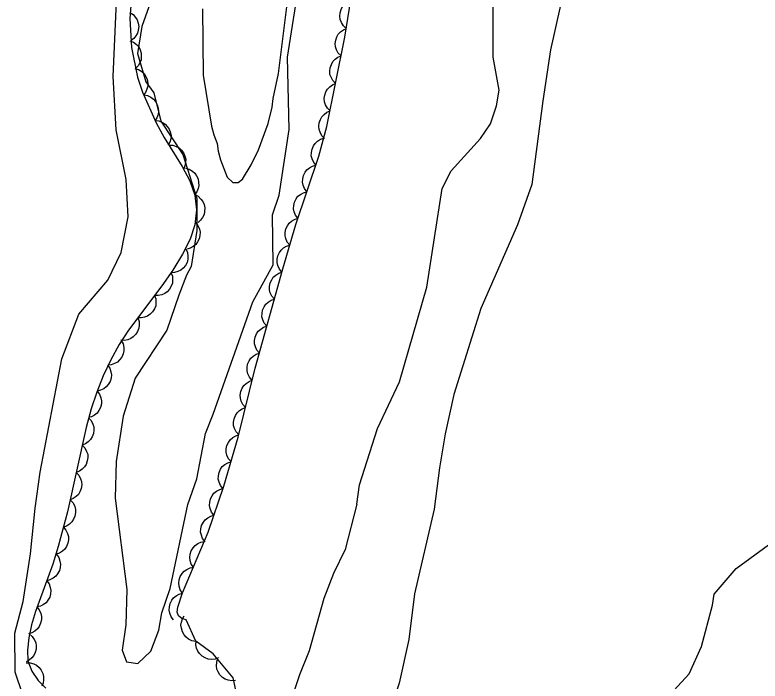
# Model space of a CAD drawing. Extents: x 282461 to 284471, y 5554090 to 5557646.
# Drawn here: x 283710 to 283789.6, y 5555066.5 to 5555137.6 of the extents above; entities that cross this region are included whole.
import ezdxf

# ---------------------------------------------------------------- set-up
doc = ezdxf.new("R2010")
doc.units = 0
for name, color, linetype in [('Niveau 1', 7, 'Continuous'), ('Niveau 2', 7, 'Continuous'), ('Niveau 22', 7, 'Continuous'), ('Niveau 44', 7, 'Continuous'), ('Niveau 7', 7, 'Continuous')]:
    doc.layers.add(name, color=color, linetype=linetype)

msp = doc.modelspace()

# ---------------------------------------------------------------- linework, layer by layer
at = {"layer": 'Niveau 1'}
for points in [[(283721.32, 5555112.27), (283722.05, 5555116.06), (283721.83, 5555120.05), (283720.78, 5555125.37), (283720.46, 5555131.06), (283720.89, 5555140.72)], [(283746.5, 5555085.38), (283746.78, 5555087.43), (283748.71, 5555093.45), (283751.05, 5555098.44), (283753.99, 5555108.57), (283755.63, 5555119.08), (283756.59, 5555121), (283759.71, 5555124.45), (283760.8, 5555126), (283761.42, 5555127.92), (283761.7, 5555129.62), (283761.06, 5555133.13), (283761.08, 5555138.78)], [(283711.56, 5555062.78), (283709.99, 5555067.41), (283709.95, 5555071.59), (283710.84, 5555074.96), (283711.6, 5555080.07), (283712.12, 5555084.95), (283712.66, 5555088.79), (283714.97, 5555100.88), (283716.78, 5555105.66), (283719.88, 5555109.29), (283721.32, 5555112.27)], [(283746.5, 5555085.38), (283745.24, 5555080.52), (283743.99, 5555077.95), (283742.97, 5555075.27), (283741.4, 5555069.69), (283740.38, 5555067.12), (283739.37, 5555064.09)], [(283778.33, 5555063.21), (283782.03, 5555067.24), (283783.34, 5555070.14), (283784.52, 5555074.57), (283784.71, 5555075.76), (283787.03, 5555078.48), (283790.52, 5555081.02)]]:
    msp.add_lwpolyline(points, dxfattribs=at)
at = {"layer": 'Niveau 2'}
for points in [[(283725.55, 5555142.15), (283723.52, 5555136.39), (283723.07, 5555133.52), (283723.96, 5555130.5), (283724.81, 5555129.31), (283725.56, 5555126.3), (283727.89, 5555122.73), (283729.4, 5555118.03), (283729.38, 5555114.61), (283728.78, 5555110.76), (283728.28, 5555109.84), (283727.46, 5555107.7), (283726.2, 5555103.97), (283722.82, 5555098.82), (283721.51, 5555094.76), (283720.77, 5555089.93), (283720.65, 5555086.01), (283721.9, 5555076.23), (283721.82, 5555072.46), (283721.42, 5555069.78), (283721.89, 5555068.52), (283723.08, 5555068.33), (283724.48, 5555069.65), (283725.34, 5555071.9), (283725.64, 5555073.74), (283726.56, 5555076.35), (283728.43, 5555085.32), (283729.39, 5555088.08), (283730.31, 5555092.9), (283731.14, 5555094.98), (283735.4, 5555106.98), (283737.57, 5555110.94), (283737.5, 5555116.27)], [(283737.5, 5555116.27), (283738.18, 5555118.38), (283739.27, 5555125.4), (283739.09, 5555133.13), (283740.39, 5555141.49)]]:
    msp.add_lwpolyline(points, dxfattribs=at)
at = {"layer": 'Niveau 22'}
msp.add_lwpolyline([(283768.26, 5555138.68), (283767.21, 5555133.92), (283766.39, 5555128.48), (283765.2, 5555119.52), (283763.69, 5555115.21), (283759.77, 5555106.26), (283756.87, 5555097.08), (283755.94, 5555092.89), (283755.35, 5555089.26), (283754.76, 5555084.84), (283752.66, 5555075.77), (283752.06, 5555070.89), (283751.01, 5555066.25), (283749.62, 5555062.17), (283747.34, 5555054.1), (283743.62, 5555041.97), (283741.66, 5555037.89), (283732.19, 5555021.48)], dxfattribs=at)
at = {"layer": 'Niveau 44'}
for points in [[(283734.03, 5555063.35), (283733.29, 5555066.82), (283731.16, 5555069.36), (283729.28, 5555070.73), (283728.26, 5555072.99), (283727.78, 5555073.15), (283727.45, 5555073.42), (283727.3, 5555073.83), (283727.36, 5555074.35), (283727.87, 5555075.89), (283730.62, 5555082.38), (283732.27, 5555087.29), (283733.82, 5555092.51), (283735.64, 5555099.91), (283738.59, 5555110.52), (283739.99, 5555115.26), (283742.43, 5555122.56), (283743.31, 5555125.71), (283745.21, 5555135.25), (283746.38, 5555142.6)], [(283722.49, 5555140.52), (283722.25, 5555137.27), (283722.4, 5555134.17), (283723.07, 5555130.99), (283723.59, 5555129.38), (283725.05, 5555126.12), (283725.9, 5555124.54), (283727.83, 5555121.45), (283728.65, 5555119.92), (283729.19, 5555118.4), (283729.37, 5555116.83), (283729.19, 5555115.23), (283728.69, 5555113.67), (283727.87, 5555112.07), (283726.82, 5555110.38), (283725.65, 5555108.71), (283722.09, 5555103.96), (283721.09, 5555102.44), (283720.2, 5555100.79), (283719.4, 5555099.08), (283718.71, 5555097.35), (283718.11, 5555095.54), (283717.57, 5555093.55), (283715.56, 5555084.53)], [(283745.36, 5555136.21), (283745.06, 5555136.49), (283744.85, 5555136.84), (283744.73, 5555137.15), (283744.69, 5555137.5), (283744.72, 5555137.87), (283744.84, 5555138.23), (283744.98, 5555138.53), (283745.22, 5555138.79), (283745.51, 5555139.01), (283745.83, 5555139.17)], [(283722.22, 5555137.9), (283722.58, 5555137.68), (283722.85, 5555137.38), (283723.03, 5555137.11), (283723.14, 5555136.77), (283723.19, 5555136.41), (283723.14, 5555136.03), (283723.07, 5555135.71), (283722.89, 5555135.41), (283722.65, 5555135.12), (283722.36, 5555134.91)], [(283744.81, 5555133.26), (283744.52, 5555133.56), (283744.33, 5555133.92), (283744.22, 5555134.23), (283744.2, 5555134.58), (283744.24, 5555134.94), (283744.37, 5555135.3), (283744.52, 5555135.59), (283744.77, 5555135.84), (283745.07, 5555136.06), (283745.4, 5555136.2)], [(283722.25, 5555134.89), (283722.63, 5555134.73), (283722.95, 5555134.48), (283723.18, 5555134.24), (283723.33, 5555133.92), (283723.44, 5555133.57), (283723.46, 5555133.19), (283723.44, 5555132.86), (283723.31, 5555132.54), (283723.12, 5555132.22), (283722.87, 5555131.96)], [(283744.23, 5555130.32), (283743.93, 5555130.62), (283743.75, 5555130.98), (283743.63, 5555131.29), (283743.61, 5555131.64), (283743.65, 5555132), (283743.79, 5555132.36), (283743.93, 5555132.65), (283744.18, 5555132.9), (283744.48, 5555133.12), (283744.81, 5555133.26)], [(283722.77, 5555131.93), (283723.17, 5555131.82), (283723.51, 5555131.59), (283723.76, 5555131.38), (283723.95, 5555131.08), (283724.09, 5555130.74), (283724.15, 5555130.36), (283724.16, 5555130.04), (283724.06, 5555129.7), (283723.91, 5555129.36), (283723.69, 5555129.08)], [(283743.64, 5555127.38), (283743.35, 5555127.68), (283743.16, 5555128.04), (283743.05, 5555128.35), (283743.02, 5555128.7), (283743.07, 5555129.06), (283743.2, 5555129.42), (283743.35, 5555129.71), (283743.6, 5555129.96), (283743.9, 5555130.18), (283744.23, 5555130.32)], [(283723.72, 5555129.09), (283724.13, 5555129.02), (283724.49, 5555128.84), (283724.76, 5555128.65), (283724.99, 5555128.38), (283725.17, 5555128.05), (283725.26, 5555127.68), (283725.31, 5555127.36), (283725.25, 5555127.01), (283725.13, 5555126.66), (283724.94, 5555126.36)], [(283743.06, 5555124.44), (283742.76, 5555124.74), (283742.57, 5555125.1), (283742.46, 5555125.41), (283742.44, 5555125.76), (283742.48, 5555126.12), (283742.62, 5555126.48), (283742.76, 5555126.77), (283743.01, 5555127.02), (283743.31, 5555127.24), (283743.64, 5555127.38)], [(283724.93, 5555126.35), (283725.34, 5555126.31), (283725.72, 5555126.15), (283726, 5555125.98), (283726.24, 5555125.73), (283726.45, 5555125.42), (283726.57, 5555125.05), (283726.64, 5555124.74), (283726.61, 5555124.39), (283726.51, 5555124.03), (283726.35, 5555123.71)], [(283742.16, 5555121.58), (283741.89, 5555121.89), (283741.72, 5555122.27), (283741.63, 5555122.59), (283741.64, 5555122.94), (283741.71, 5555123.3), (283741.87, 5555123.65), (283742.04, 5555123.92), (283742.31, 5555124.16), (283742.62, 5555124.35), (283742.96, 5555124.46)], [(283726.4, 5555123.74), (283726.82, 5555123.72), (283727.2, 5555123.59), (283727.5, 5555123.44), (283727.75, 5555123.2), (283727.98, 5555122.91), (283728.12, 5555122.55), (283728.21, 5555122.24), (283728.2, 5555121.89), (283728.13, 5555121.52), (283727.99, 5555121.2)], [(283741.16, 5555118.75), (283740.9, 5555119.08), (283740.76, 5555119.46), (283740.69, 5555119.78), (283740.71, 5555120.13), (283740.79, 5555120.49), (283740.98, 5555120.83), (283741.16, 5555121.1), (283741.43, 5555121.32), (283741.76, 5555121.49), (283742.11, 5555121.59)], [(283728.17, 5555121.27), (283728.57, 5555121.17), (283728.92, 5555120.96), (283729.18, 5555120.75), (283729.37, 5555120.46), (283729.53, 5555120.12), (283729.59, 5555119.75), (283729.62, 5555119.42), (283729.53, 5555119.08), (283729.39, 5555118.74), (283729.17, 5555118.45)], [(283729.18, 5555118.45), (283729.55, 5555118.26), (283729.84, 5555117.97), (283730.05, 5555117.71), (283730.18, 5555117.39), (283730.25, 5555117.02), (283730.23, 5555116.64), (283730.18, 5555116.32), (283730.02, 5555116.01), (283729.8, 5555115.71), (283729.53, 5555115.47)], [(283740.21, 5555115.91), (283739.95, 5555116.24), (283739.81, 5555116.62), (283739.74, 5555116.94), (283739.76, 5555117.29), (283739.84, 5555117.65), (283740.02, 5555117.99), (283740.21, 5555118.26), (283740.48, 5555118.47), (283740.81, 5555118.65), (283741.16, 5555118.75)], [(283739.33, 5555113.04), (283739.07, 5555113.36), (283738.91, 5555113.74), (283738.83, 5555114.05), (283738.84, 5555114.41), (283738.91, 5555114.77), (283739.08, 5555115.11), (283739.25, 5555115.39), (283739.52, 5555115.61), (283739.84, 5555115.8), (283740.18, 5555115.91)], [(283729.26, 5555115.46), (283729.52, 5555115.13), (283729.67, 5555114.76), (283729.75, 5555114.44), (283729.73, 5555114.08), (283729.65, 5555113.72), (283729.47, 5555113.38), (283729.29, 5555113.11), (283729.02, 5555112.89), (283728.69, 5555112.71), (283728.35, 5555112.61)], [(283728.23, 5555112.65), (283728.4, 5555112.27), (283728.45, 5555111.87), (283728.45, 5555111.54), (283728.35, 5555111.2), (283728.18, 5555110.87), (283727.93, 5555110.58), (283727.68, 5555110.36), (283727.37, 5555110.22), (283727.01, 5555110.12), (283726.65, 5555110.1)], [(283738.48, 5555110.16), (283738.22, 5555110.49), (283738.06, 5555110.86), (283737.98, 5555111.18), (283737.99, 5555111.53), (283738.06, 5555111.89), (283738.23, 5555112.24), (283738.4, 5555112.51), (283738.67, 5555112.74), (283738.99, 5555112.93), (283739.33, 5555113.04)], [(283726.63, 5555110.11), (283726.78, 5555109.72), (283726.81, 5555109.32), (283726.79, 5555108.99), (283726.67, 5555108.66), (283726.48, 5555108.34), (283726.21, 5555108.07), (283725.96, 5555107.86), (283725.64, 5555107.73), (283725.27, 5555107.65), (283724.91, 5555107.66)], [(283737.69, 5555107.27), (283737.42, 5555107.59), (283737.25, 5555107.96), (283737.16, 5555108.28), (283737.17, 5555108.63), (283737.24, 5555109), (283737.4, 5555109.34), (283737.57, 5555109.62), (283737.83, 5555109.85), (283738.15, 5555110.05), (283738.49, 5555110.16)], [(283724.88, 5555107.68), (283725.02, 5555107.29), (283725.03, 5555106.88), (283725, 5555106.55), (283724.87, 5555106.23), (283724.67, 5555105.91), (283724.4, 5555105.65), (283724.14, 5555105.45), (283723.81, 5555105.33), (283723.44, 5555105.27), (283723.08, 5555105.28)], [(283736.88, 5555104.39), (283736.61, 5555104.7), (283736.45, 5555105.08), (283736.36, 5555105.39), (283736.37, 5555105.74), (283736.43, 5555106.11), (283736.6, 5555106.45), (283736.77, 5555106.73), (283737.03, 5555106.96), (283737.35, 5555107.16), (283737.69, 5555107.27)], [(283723.08, 5555105.28), (283723.22, 5555104.89), (283723.23, 5555104.48), (283723.2, 5555104.16), (283723.07, 5555103.83), (283722.88, 5555103.52), (283722.6, 5555103.25), (283722.34, 5555103.05), (283722.01, 5555102.93), (283721.64, 5555102.87), (283721.28, 5555102.89)], [(283736.08, 5555101.5), (283735.81, 5555101.82), (283735.65, 5555102.19), (283735.56, 5555102.51), (283735.56, 5555102.86), (283735.63, 5555103.22), (283735.79, 5555103.57), (283735.96, 5555103.85), (283736.23, 5555104.08), (283736.54, 5555104.27), (283736.88, 5555104.39)], [(283721.32, 5555102.86), (283721.51, 5555102.49), (283721.58, 5555102.09), (283721.6, 5555101.76), (283721.52, 5555101.42), (283721.37, 5555101.08), (283721.14, 5555100.78), (283720.91, 5555100.54), (283720.6, 5555100.38), (283720.25, 5555100.26), (283719.89, 5555100.22)], [(283735.28, 5555098.61), (283735.01, 5555098.93), (283734.85, 5555099.3), (283734.76, 5555099.62), (283734.76, 5555099.97), (283734.83, 5555100.33), (283734.99, 5555100.68), (283735.16, 5555100.96), (283735.42, 5555101.19), (283735.74, 5555101.38), (283736.08, 5555101.5)], [(283719.86, 5555100.23), (283720.09, 5555099.89), (283720.22, 5555099.5), (283720.27, 5555099.17), (283720.23, 5555098.83), (283720.12, 5555098.47), (283719.92, 5555098.15), (283719.72, 5555097.89), (283719.44, 5555097.69), (283719.1, 5555097.53), (283718.75, 5555097.45)], [(283734.6, 5555095.69), (283734.32, 5555096), (283734.15, 5555096.37), (283734.05, 5555096.68), (283734.04, 5555097.03), (283734.1, 5555097.4), (283734.25, 5555097.75), (283734.41, 5555098.03), (283734.67, 5555098.27), (283734.98, 5555098.47), (283735.32, 5555098.6)], [(283718.74, 5555097.45), (283719, 5555097.12), (283719.14, 5555096.74), (283719.22, 5555096.42), (283719.19, 5555096.07), (283719.11, 5555095.71), (283718.93, 5555095.37), (283718.75, 5555095.1), (283718.47, 5555094.88), (283718.15, 5555094.7), (283717.8, 5555094.61)], [(283733.89, 5555092.78), (283733.61, 5555093.09), (283733.43, 5555093.45), (283733.33, 5555093.77), (283733.33, 5555094.12), (283733.38, 5555094.49), (283733.54, 5555094.84), (283733.7, 5555095.12), (283733.95, 5555095.36), (283734.26, 5555095.56), (283734.6, 5555095.69)], [(283717.8, 5555094.6), (283718.09, 5555094.3), (283718.27, 5555093.93), (283718.38, 5555093.62), (283718.39, 5555093.27), (283718.34, 5555092.91), (283718.2, 5555092.55), (283718.04, 5555092.26), (283717.79, 5555092.02), (283717.49, 5555091.81), (283717.15, 5555091.68)], [(283733.05, 5555089.9), (283732.78, 5555090.22), (283732.62, 5555090.6), (283732.54, 5555090.92), (283732.55, 5555091.27), (283732.62, 5555091.63), (283732.79, 5555091.97), (283732.97, 5555092.25), (283733.24, 5555092.48), (283733.56, 5555092.67), (283733.9, 5555092.77)], [(283717.15, 5555091.68), (283717.44, 5555091.37), (283717.62, 5555091.01), (283717.73, 5555090.7), (283717.74, 5555090.35), (283717.69, 5555089.98), (283717.55, 5555089.62), (283717.39, 5555089.34), (283717.14, 5555089.09), (283716.84, 5555088.88), (283716.5, 5555088.75)], [(283732.19, 5555087.03), (283731.93, 5555087.35), (283731.77, 5555087.72), (283731.69, 5555088.04), (283731.7, 5555088.39), (283731.77, 5555088.76), (283731.94, 5555089.1), (283732.11, 5555089.38), (283732.38, 5555089.6), (283732.7, 5555089.79), (283733.05, 5555089.9)], [(283716.5, 5555088.75), (283716.79, 5555088.45), (283716.97, 5555088.08), (283717.07, 5555087.77), (283717.09, 5555087.42), (283717.04, 5555087.05), (283716.9, 5555086.7), (283716.74, 5555086.41), (283716.49, 5555086.17), (283716.18, 5555085.96), (283715.85, 5555085.82)], [(283731.23, 5555084.19), (283730.97, 5555084.52), (283730.83, 5555084.9), (283730.76, 5555085.22), (283730.78, 5555085.57), (283730.87, 5555085.93), (283731.05, 5555086.27), (283731.23, 5555086.54), (283731.51, 5555086.76), (283731.84, 5555086.93), (283732.18, 5555087.03)], [(283715.9, 5555085.81), (283716.17, 5555085.5), (283716.34, 5555085.13), (283716.43, 5555084.81), (283716.43, 5555084.46), (283716.37, 5555084.1), (283716.21, 5555083.75), (283716.05, 5555083.47), (283715.79, 5555083.23), (283715.47, 5555083.03), (283715.13, 5555082.91)], [(283715.56, 5555084.53), (283714.59, 5555080.85), (283714, 5555078.96), (283712.15, 5555073.89), (283711.71, 5555072.47), (283711.44, 5555071.08), (283711.3, 5555069.78), (283711.34, 5555068.64), (283711.75, 5555067.53), (283712.42, 5555066.52), (283713.27, 5555065.69)], [(283730.27, 5555081.35), (283730.02, 5555081.68), (283729.88, 5555082.06), (283729.8, 5555082.38), (283729.83, 5555082.73), (283729.91, 5555083.09), (283730.1, 5555083.43), (283730.28, 5555083.7), (283730.56, 5555083.91), (283730.88, 5555084.09), (283731.23, 5555084.19)], [(283715.13, 5555082.91), (283715.41, 5555082.6), (283715.58, 5555082.23), (283715.67, 5555081.91), (283715.67, 5555081.56), (283715.61, 5555081.2), (283715.45, 5555080.85), (283715.28, 5555080.57), (283715.02, 5555080.33), (283714.71, 5555080.13), (283714.37, 5555080.02)], [(283729.03, 5555078.62), (283728.8, 5555078.97), (283728.69, 5555079.36), (283728.64, 5555079.68), (283728.69, 5555080.03), (283728.8, 5555080.38), (283729.01, 5555080.71), (283729.21, 5555080.96), (283729.5, 5555081.15), (283729.84, 5555081.31), (283730.19, 5555081.38)], [(283714.38, 5555080.01), (283714.63, 5555079.67), (283714.76, 5555079.29), (283714.82, 5555078.96), (283714.79, 5555078.61), (283714.7, 5555078.26), (283714.51, 5555077.92), (283714.32, 5555077.66), (283714.03, 5555077.45), (283713.7, 5555077.28), (283713.36, 5555077.19)], [(283727.86, 5555075.86), (283727.63, 5555076.21), (283727.52, 5555076.6), (283727.47, 5555076.92), (283727.52, 5555077.27), (283727.63, 5555077.62), (283727.84, 5555077.95), (283728.04, 5555078.2), (283728.33, 5555078.39), (283728.67, 5555078.55), (283729.03, 5555078.62)], [(283713.36, 5555077.19), (283713.6, 5555076.85), (283713.73, 5555076.47), (283713.8, 5555076.15), (283713.76, 5555075.8), (283713.67, 5555075.44), (283713.48, 5555075.11), (283713.29, 5555074.84), (283713.01, 5555074.63), (283712.68, 5555074.46), (283712.33, 5555074.38)], [(283726.92, 5555073.01), (283726.66, 5555073.34), (283726.52, 5555073.72), (283726.44, 5555074.04), (283726.46, 5555074.39), (283726.55, 5555074.75), (283726.73, 5555075.09), (283726.91, 5555075.36), (283727.19, 5555075.58), (283727.51, 5555075.76), (283727.86, 5555075.86)], [(283712.3, 5555074.39), (283712.56, 5555074.06), (283712.72, 5555073.68), (283712.8, 5555073.36), (283712.78, 5555073.01), (283712.7, 5555072.65), (283712.53, 5555072.31), (283712.35, 5555072.03), (283712.08, 5555071.81), (283711.76, 5555071.63), (283711.42, 5555071.52)], [(283729.3, 5555070.7), (283728.88, 5555070.77), (283728.52, 5555070.95), (283728.25, 5555071.14), (283728.03, 5555071.41), (283727.85, 5555071.73), (283727.75, 5555072.1), (283727.7, 5555072.42), (283727.76, 5555072.77), (283727.87, 5555073.12), (283728.06, 5555073.43)], [(283711.49, 5555071.5), (283711.8, 5555071.23), (283712.02, 5555070.89), (283712.17, 5555070.59), (283712.22, 5555070.24), (283712.21, 5555069.88), (283712.11, 5555069.51), (283711.99, 5555069.2), (283711.76, 5555068.93), (283711.48, 5555068.69), (283711.16, 5555068.52)], [(283731.73, 5555068.94), (283731.34, 5555068.8), (283730.93, 5555068.78), (283730.61, 5555068.81), (283730.28, 5555068.93), (283729.96, 5555069.12), (283729.69, 5555069.4), (283729.49, 5555069.65), (283729.37, 5555069.98), (283729.3, 5555070.35), (283729.31, 5555070.71)], [(283733.54, 5555066.52), (283733.13, 5555066.48), (283732.73, 5555066.55), (283732.42, 5555066.66), (283732.13, 5555066.86), (283731.87, 5555067.12), (283731.67, 5555067.45), (283731.54, 5555067.75), (283731.5, 5555068.1), (283731.52, 5555068.47), (283731.62, 5555068.82)], [(283711.17, 5555068.41), (283711.58, 5555068.41), (283711.97, 5555068.29), (283712.27, 5555068.15), (283712.53, 5555067.91), (283712.76, 5555067.62), (283712.92, 5555067.27), (283713.02, 5555066.96), (283713.02, 5555066.61), (283712.96, 5555066.25), (283712.82, 5555065.91)]]:
    msp.add_lwpolyline(points, dxfattribs=at)
at = {"layer": 'Niveau 7'}
msp.add_lwpolyline([(283730, 5555138.29), (283730.08, 5555131.2), (283730.95, 5555125.75), (283731.2, 5555124.82), (283731.56, 5555123.9), (283731.68, 5555123.08), (283731.93, 5555122.16), (283732.65, 5555120.3), (283733.24, 5555119.73), (283733.82, 5555119.74), (283734.28, 5555120.09), (283735.2, 5555121.61), (283735.99, 5555123.24), (283737.01, 5555126.04), (283737.46, 5555127.79), (283737.56, 5555128.72), (283738.11, 5555131.4), (283739.08, 5555139.07)], dxfattribs=at)

doc.saveas('drawing.dxf')
